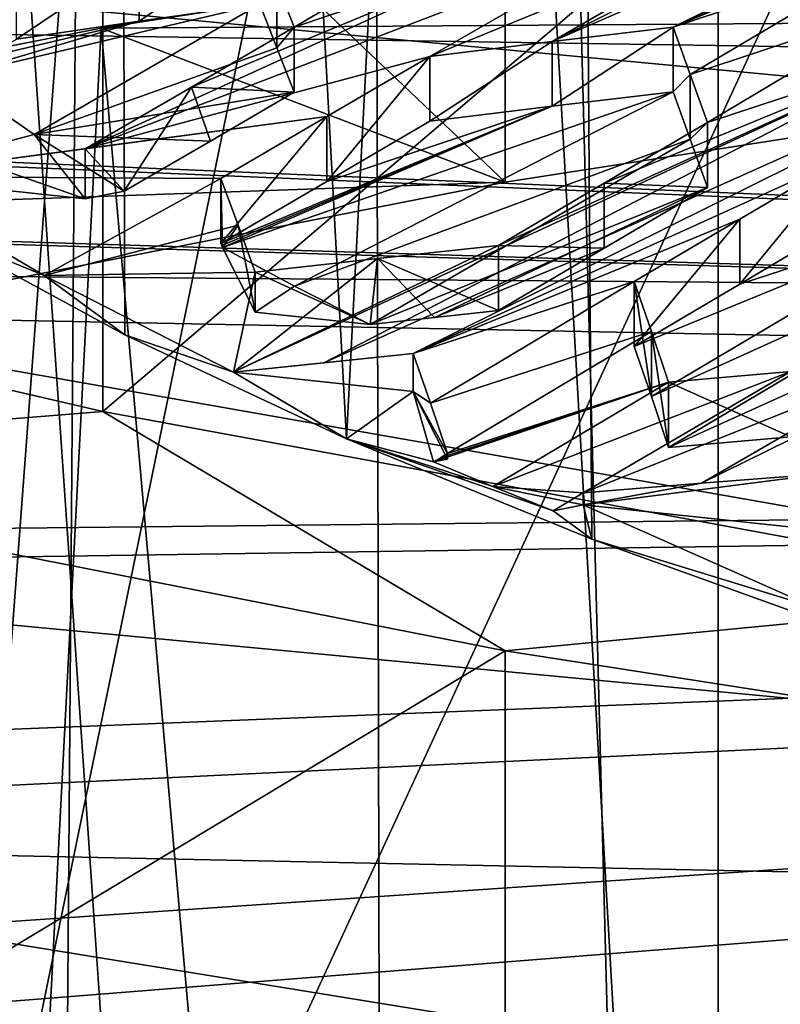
# Model space of a CAD drawing. Header units: metres. Extents: x -24 to 24, y -69 to 184.
# Tile 384 of 656: x -6.778 to -6.028, y 126.33 to 127.302. Entities that reach past the tile are written whole.
import ezdxf

# ---------------------------------------------------------------- set-up
doc = ezdxf.new("R2010")
doc.units = ezdxf.units.M
for name, color, linetype in [('1052', 7, 'CONTINUOUS'), ('1075', 7, 'CONTINUOUS'), ('1380', 7, 'CONTINUOUS'), ('1620', 7, 'CONTINUOUS'), ('1695', 7, 'CONTINUOUS'), ('1905', 7, 'CONTINUOUS'), ('1933', 7, 'CONTINUOUS'), ('2178', 7, 'CONTINUOUS'), ('2191', 7, 'CONTINUOUS'), ('2199', 7, 'CONTINUOUS'), ('2445', 7, 'CONTINUOUS'), ('2574', 7, 'CONTINUOUS'), ('2609', 7, 'CONTINUOUS'), ('2624', 7, 'CONTINUOUS'), ('2699', 7, 'CONTINUOUS'), ('2747', 7, 'CONTINUOUS'), ('2821', 7, 'CONTINUOUS'), ('2880', 7, 'CONTINUOUS'), ('2933', 7, 'CONTINUOUS'), ('3159', 7, 'CONTINUOUS'), ('3236', 7, 'CONTINUOUS'), ('3267', 7, 'CONTINUOUS'), ('3484', 7, 'CONTINUOUS'), ('3485', 7, 'CONTINUOUS'), ('3601', 7, 'CONTINUOUS'), ('367', 7, 'CONTINUOUS'), ('369', 7, 'CONTINUOUS'), ('373', 7, 'CONTINUOUS'), ('3745', 7, 'CONTINUOUS'), ('383', 7, 'CONTINUOUS'), ('3890', 7, 'CONTINUOUS'), ('3964', 2, 'CONTINUOUS'), ('417', 2, 'CONTINUOUS'), ('424', 3, 'CONTINUOUS'), ('434', 7, 'CONTINUOUS'), ('472', 7, 'CONTINUOUS'), ('475', 7, 'CONTINUOUS'), ('554', 2, 'CONTINUOUS'), ('563', 2, 'CONTINUOUS'), ('856', 7, 'CONTINUOUS'), ('889', 7, 'CONTINUOUS'), ('956', 7, 'CONTINUOUS')]:
    doc.layers.add(name, color=color, linetype=linetype)

msp = doc.modelspace()

# ---------------------------------------------------------------- linework, layer by layer
at = {"layer": '1052'}
for points in [[(-7.266926, 126.869292, 213.231558), (-6.299234, 126.678901, 212.52101), (-7.26694, 126.096554, 213.438626)], [(-7.26694, 126.096554, 213.438626), (-6.299234, 126.678901, 212.52101), (-6.299234, 125.90616, 212.728066)], [(-6.299234, 126.678901, 212.52101), (-5.257817, 126.516728, 211.915774), (-6.299234, 125.90616, 212.728066)], [(-6.299234, 125.90616, 212.728066), (-5.257817, 126.516728, 211.915774), (-5.25783, 125.743989, 212.122836)]]:
    msp.add_3dface(points, dxfattribs=at)
at = {"layer": '1075'}
for points in [[(-6.696265, 126.915251, 213.403079), (-7.266926, 126.869292, 213.231558), (-7.592079, 127.12291, 214.178076)], [(-6.299234, 126.678901, 212.52101), (-7.266926, 126.869292, 213.231558), (-6.696265, 126.915251, 213.403079)], [(-5.71624, 126.734849, 212.729813), (-6.299234, 126.678901, 212.52101), (-6.696265, 126.915251, 213.403079)], [(-5.257817, 126.516728, 211.915774), (-6.299234, 126.678901, 212.52101), (-5.71624, 126.734849, 212.729813)]]:
    msp.add_3dface(points, dxfattribs=at)
at = {"layer": '1380'}
for points in [[(-7.59215, 128.137151, 213.906385), (-6.696259, 127.929471, 213.131314), (-7.592079, 127.12291, 214.178076)], [(-6.696259, 127.929471, 213.131314), (-6.696265, 126.915251, 213.403079), (-7.592079, 127.12291, 214.178076)], [(-6.696259, 127.929471, 213.131314), (-5.716141, 127.749056, 212.457993), (-6.696265, 126.915251, 213.403079)], [(-5.716141, 127.749056, 212.457993), (-5.71624, 126.734849, 212.729813), (-6.696265, 126.915251, 213.403079)]]:
    msp.add_3dface(points, dxfattribs=at)
at = {"layer": '1620'}
for points in [[(-6.541487, 127.31734, 219.394956), (-6.524526, 127.338317, 219.255961), (-6.524526, 127.274229, 219.273134)], [(-6.524526, 127.338317, 219.255961), (-6.507575, 127.294547, 219.134391), (-6.524526, 127.274229, 219.273134)], [(-6.524526, 127.274229, 219.273134), (-6.507575, 127.294547, 219.134391), (-6.507575, 127.230433, 219.15157)]]:
    msp.add_3dface(points, dxfattribs=at)
at = {"layer": '1695'}
for points in [[(-6.370043, 126.865528, 218.04714), (-6.356103, 126.868296, 218.057472), (-6.363084, 126.869648, 218.051564)], [(-6.356103, 126.868296, 218.057472), (-6.356103, 126.873781, 218.056002), (-6.363084, 126.869648, 218.051564)]]:
    msp.add_3dface(points, dxfattribs=at)
at = {"layer": '1905'}
for points in [[(-6.697825, 127.293615, 232.201819), (-5.59041, 127.466069, 232.845426), (-5.257817, 127.303716, 232.239518)], [(-6.299234, 127.141544, 231.634281), (-6.697825, 127.293615, 232.201819), (-5.257817, 127.303716, 232.239518)], [(-7.726608, 127.0912, 231.446397), (-6.697825, 127.293615, 232.201819), (-6.299234, 127.141544, 231.634281)], [(-7.266926, 126.951153, 230.923733), (-7.726608, 127.0912, 231.446397), (-6.299234, 127.141544, 231.634281)]]:
    msp.add_3dface(points, dxfattribs=at)
at = {"layer": '1933'}
for points in [[(-6.507575, 127.230433, 219.15157), (-6.507575, 127.294547, 219.134391), (-6.608927, 127.235603, 219.069672)], [(-6.608927, 127.235603, 219.069672), (-6.713695, 127.174627, 219.002784), (-6.675147, 127.1328, 219.044613)], [(-6.590217, 127.182298, 219.098818), (-6.608927, 127.235603, 219.069672), (-6.675147, 127.1328, 219.044613)], [(-6.507575, 127.230433, 219.15157), (-6.608927, 127.235603, 219.069672), (-6.590217, 127.182298, 219.098818)], [(-6.675147, 127.1328, 219.044613), (-6.713695, 127.174627, 219.002784), (-6.713695, 127.125144, 219.016042)]]:
    msp.add_3dface(points, dxfattribs=at)
at = {"layer": '2178'}
for points in [[(-5.965778, 127.165448, 218.437991), (-5.965778, 127.101463, 218.455136), (-6.067756, 127.041107, 218.390297)], [(-6.067746, 127.105194, 218.373133), (-5.965778, 127.165448, 218.437991), (-6.067756, 127.041107, 218.390297)], [(-6.171897, 126.979459, 218.324086), (-6.067746, 127.105194, 218.373133), (-6.067756, 127.041107, 218.390297)], [(-6.171897, 127.043638, 218.30689), (-6.067746, 127.105194, 218.373133), (-6.171897, 126.979459, 218.324086)]]:
    msp.add_3dface(points, dxfattribs=at)
at = {"layer": '2191'}
for points in [[(-6.222175, 126.834821, 217.885747), (-6.222175, 126.823122, 217.888881), (-6.236982, 126.82604, 217.876337)], [(-6.251832, 126.817233, 217.8669), (-6.236982, 126.82604, 217.876337), (-6.222175, 126.823122, 217.888881)]]:
    msp.add_3dface(points, dxfattribs=at)
at = {"layer": '2199'}
for points in [[(-6.171897, 127.043638, 218.30689), (-6.171897, 126.979459, 218.324086), (-6.154957, 126.930016, 218.204123)], [(-6.154957, 126.994233, 218.186915), (-6.171897, 127.043638, 218.30689), (-6.154957, 126.930016, 218.204123)], [(-6.137985, 126.879862, 218.084102), (-6.154957, 126.994233, 218.186915), (-6.154957, 126.930016, 218.204123)], [(-6.137985, 126.94412, 218.066884), (-6.154957, 126.994233, 218.186915), (-6.137985, 126.879862, 218.084102)]]:
    msp.add_3dface(points, dxfattribs=at)
at = {"layer": '2445'}
for points in [[(-6.507042, 127.038885, 218.694117), (-6.545855, 127.013303, 218.598644), (-6.578278, 127.077044, 218.836529)], [(-6.432501, 127.00115, 218.553291), (-6.545855, 127.013303, 218.598644), (-6.507042, 127.038885, 218.694117)]]:
    msp.add_3dface(points, dxfattribs=at)
at = {"layer": '2574'}
for points in [[(-6.713695, 127.125144, 219.016042), (-6.713695, 127.174627, 219.002784), (-6.816491, 127.161199, 219.050463)], [(-6.920612, 127.147327, 219.09883), (-6.713695, 127.125144, 219.016042), (-6.816491, 127.161199, 219.050463)]]:
    msp.add_3dface(points, dxfattribs=at)
at = {"layer": '2609'}
for points in [[(-6.920612, 127.147327, 219.09883), (-6.846274, 127.24562, 219.465662), (-6.764223, 127.188853, 219.253806)], [(-6.713695, 127.125144, 219.016042), (-6.920612, 127.147327, 219.09883), (-6.764223, 127.188853, 219.253806)], [(-6.675147, 127.1328, 219.044613), (-6.713695, 127.125144, 219.016042), (-6.764223, 127.188853, 219.253806)], [(-6.868886, 127.096746, 218.910058), (-6.920612, 127.147327, 219.09883), (-6.754286, 127.049383, 218.733296)], [(-6.674607, 126.990865, 218.514906), (-6.868886, 127.096746, 218.910058), (-6.754286, 127.049383, 218.733296)], [(-6.567288, 126.953969, 218.377207), (-6.674607, 126.990865, 218.514906), (-6.754286, 127.049383, 218.733296)], [(-6.455808, 126.888133, 218.131503), (-6.674607, 126.990865, 218.514906), (-6.567288, 126.953969, 218.377207)], [(-6.390015, 126.934964, 218.30628), (-6.455808, 126.888133, 218.131503), (-6.567288, 126.953969, 218.377207)], [(-6.455808, 126.888133, 218.131503), (-6.390015, 126.934964, 218.30628), (-6.370043, 126.865528, 218.04714)], [(-6.390015, 126.934964, 218.30628), (-6.356103, 126.868296, 218.057472), (-6.370043, 126.865528, 218.04714)], [(-6.251832, 126.817233, 217.8669), (-6.455808, 126.888133, 218.131503), (-6.31155, 126.841236, 217.956482)], [(-6.455808, 126.888133, 218.131503), (-6.370043, 126.865528, 218.04714), (-6.31155, 126.841236, 217.956482)], [(-6.213622, 126.78908, 217.761833), (-6.455808, 126.888133, 218.131503), (-6.251832, 126.817233, 217.8669)], [(-6.213622, 126.78908, 217.761833), (-6.251832, 126.817233, 217.8669), (-6.222175, 126.823122, 217.888881)], [(-6.222175, 126.823122, 217.888881), (-5.982145, 126.79739, 217.792845), (-5.99392, 126.721648, 217.510175)], [(-6.213622, 126.78908, 217.761833), (-6.222175, 126.823122, 217.888881), (-5.99392, 126.721648, 217.510175)], [(-5.948682, 126.69396, 217.406842), (-6.213622, 126.78908, 217.761833), (-5.99392, 126.721648, 217.510175)]]:
    msp.add_3dface(points, dxfattribs=at)
at = {"layer": '2624'}
for points in [[(-6.099705, 127.200575, 218.609273), (-6.201505, 127.140602, 218.544474), (-6.099705, 127.136566, 218.626424)], [(-6.201505, 127.140602, 218.544474), (-6.305824, 127.079126, 218.478075), (-6.201494, 127.076504, 218.561657)], [(-6.099705, 127.136566, 218.626424), (-6.201505, 127.140602, 218.544474), (-6.201494, 127.076504, 218.561657)], [(-6.201494, 127.076504, 218.561657), (-6.305824, 127.079126, 218.478075), (-6.305824, 127.014924, 218.495278)]]:
    msp.add_3dface(points, dxfattribs=at)
at = {"layer": '2699'}
for points in [[(-6.579767, 127.145321, 218.829941), (-6.579767, 127.081056, 218.847161), (-6.579023, 127.07905, 218.841845)], [(-6.579767, 127.145321, 218.829941), (-6.578278, 127.077044, 218.836529), (-6.562813, 127.099363, 218.708934)], [(-6.578278, 127.077044, 218.836529), (-6.579767, 127.145321, 218.829941), (-6.579023, 127.07905, 218.841845)], [(-6.578278, 127.077044, 218.836529), (-6.545855, 127.013303, 218.598644), (-6.562813, 127.099363, 218.708934)], [(-6.562813, 127.099363, 218.708934), (-6.545855, 127.013303, 218.598644), (-6.545855, 127.052744, 218.588076)]]:
    msp.add_3dface(points, dxfattribs=at)
at = {"layer": '2747'}
for points in [[(-5.982145, 126.854071, 217.777658), (-5.982145, 126.79739, 217.792845), (-6.222175, 126.823122, 217.888881)], [(-5.982145, 126.854071, 217.777658), (-6.222175, 126.823122, 217.888881), (-6.105676, 126.844414, 217.833219)], [(-6.222175, 126.823122, 217.888881), (-6.222175, 126.834821, 217.885747), (-6.105676, 126.844414, 217.833219)]]:
    msp.add_3dface(points, dxfattribs=at)
at = {"layer": '2821'}
for points in [[(-6.133617, 127.23081, 218.867844), (-6.507042, 127.038885, 218.694117), (-6.578278, 127.077044, 218.836529)], [(-6.2528, 127.216585, 218.922764), (-6.133617, 127.23081, 218.867844), (-6.578278, 127.077044, 218.836529)], [(-6.507042, 127.038885, 218.694117), (-6.133617, 127.23081, 218.867844), (-6.116665, 127.184041, 218.747071)], [(-6.579767, 127.081056, 218.847161), (-6.2528, 127.216585, 218.922764), (-6.579023, 127.07905, 218.841845)], [(-6.2528, 127.216585, 218.922764), (-6.579767, 127.081056, 218.847161), (-6.475133, 127.142336, 218.913862)], [(-6.2528, 127.216585, 218.922764), (-6.578278, 127.077044, 218.836529), (-6.579023, 127.07905, 218.841845)], [(-6.373648, 127.201736, 218.978565), (-6.2528, 127.216585, 218.922764), (-6.475133, 127.142336, 218.913862)], [(-6.432501, 127.00115, 218.553291), (-6.507042, 127.038885, 218.694117), (-6.116665, 127.184041, 218.747071)], [(-6.099705, 127.136566, 218.626424), (-6.432501, 127.00115, 218.553291), (-6.116665, 127.184041, 218.747071)], [(-6.432501, 127.00115, 218.553291), (-6.099705, 127.136566, 218.626424), (-6.368979, 127.008118, 218.524184)], [(-6.099705, 127.136566, 218.626424), (-6.201494, 127.076504, 218.561657), (-6.368979, 127.008118, 218.524184)], [(-6.201494, 127.076504, 218.561657), (-6.305824, 127.014924, 218.495278), (-6.368979, 127.008118, 218.524184)]]:
    msp.add_3dface(points, dxfattribs=at)
at = {"layer": '2880'}
for points in [[(-6.390015, 126.972403, 218.296248), (-6.390015, 126.934964, 218.30628), (-6.567288, 126.953969, 218.377207)], [(-6.390015, 126.972403, 218.296248), (-6.567288, 126.953969, 218.377207), (-6.478318, 126.96334, 218.336543)]]:
    msp.add_3dface(points, dxfattribs=at)
at = {"layer": '2933'}
for points in [[(-5.725747, 127.124452, 218.346044), (-6.137985, 126.879862, 218.084102), (-6.154957, 126.930016, 218.204123)], [(-5.845182, 127.113264, 218.400259), (-5.725747, 127.124452, 218.346044), (-6.154957, 126.930016, 218.204123)], [(-6.137985, 126.879862, 218.084102), (-5.725747, 127.124452, 218.346044), (-5.708812, 127.074045, 218.226384)], [(-6.171897, 126.979459, 218.324086), (-5.845182, 127.113264, 218.400259), (-6.154957, 126.930016, 218.204123)], [(-5.845182, 127.113264, 218.400259), (-6.171897, 126.979459, 218.324086), (-6.067756, 127.041107, 218.390297)], [(-5.965778, 127.101463, 218.455136), (-5.845182, 127.113264, 218.400259), (-6.067756, 127.041107, 218.390297)], [(-6.017519, 126.890404, 218.029618), (-6.137985, 126.879862, 218.084102), (-5.708812, 127.074045, 218.226384)]]:
    msp.add_3dface(points, dxfattribs=at)
at = {"layer": '3159'}
for points in [[(-5.504279, 127.607086, 219.119064), (-6.133617, 127.294752, 218.85071), (-6.252801, 127.280592, 218.905613)], [(-5.625189, 127.592557, 219.174806), (-5.504279, 127.607086, 219.119064), (-6.252801, 127.280592, 218.905613)], [(-6.133617, 127.294752, 218.85071), (-5.504279, 127.607086, 219.119064), (-5.70938, 127.488472, 218.992272)], [(-5.625189, 127.592557, 219.174806), (-6.252801, 127.280592, 218.905613), (-6.049426, 127.398731, 219.033273)], [(-6.133617, 127.294752, 218.85071), (-5.70938, 127.488472, 218.992272), (-5.810904, 127.428887, 218.927588)], [(-6.697328, 127.445218, 219.674046), (-6.57616, 127.463337, 219.617231), (-7.092988, 127.268394, 219.550658)], [(-6.57616, 127.463337, 219.617231), (-6.781518, 127.347109, 219.48991), (-7.092988, 127.268394, 219.550658)], [(-6.697328, 127.445218, 219.674046), (-7.092988, 127.268394, 219.550658), (-7.002913, 127.319908, 219.60841)], [(-5.915499, 127.36747, 218.860954), (-6.133617, 127.294752, 218.85071), (-5.810904, 127.428887, 218.927588)], [(-6.507575, 127.294547, 219.134391), (-6.524526, 127.338317, 219.255961), (-6.306409, 127.412579, 219.265797)], [(-6.289457, 127.368482, 219.144309), (-6.507575, 127.294547, 219.134391), (-6.306409, 127.412579, 219.265797)], [(-6.373648, 127.26581, 218.961397), (-6.16854, 127.383927, 219.088318), (-6.049426, 127.398731, 219.033273)], [(-6.252801, 127.280592, 218.905613), (-6.373648, 127.26581, 218.961397), (-6.049426, 127.398731, 219.033273)], [(-6.289457, 127.368482, 219.144309), (-6.16854, 127.383927, 219.088318), (-6.713695, 127.174627, 219.002784)], [(-6.16854, 127.383927, 219.088318), (-6.373648, 127.26581, 218.961397), (-6.713695, 127.174627, 219.002784)], [(-6.289457, 127.368482, 219.144309), (-6.713695, 127.174627, 219.002784), (-6.608927, 127.235603, 219.069672)], [(-6.507575, 127.294547, 219.134391), (-6.289457, 127.368482, 219.144309), (-6.608927, 127.235603, 219.069672)], [(-6.133617, 127.294752, 218.85071), (-5.915499, 127.36747, 218.860954), (-6.116665, 127.248016, 218.729928)], [(-5.915499, 127.36747, 218.860954), (-5.898549, 127.320322, 218.740301), (-6.116665, 127.248016, 218.729928)], [(-5.898549, 127.320322, 218.740301), (-6.099705, 127.200575, 218.609273), (-6.116665, 127.248016, 218.729928)], [(-5.898549, 127.320322, 218.740301), (-5.881587, 127.272441, 218.619746), (-6.099705, 127.200575, 218.609273)], [(-5.881587, 127.272441, 218.619746), (-5.760936, 127.284833, 218.564687), (-6.478318, 126.96334, 218.336543)], [(-5.760936, 127.284833, 218.564687), (-6.390015, 126.972403, 218.296248), (-6.478318, 126.96334, 218.336543)], [(-5.965778, 127.165448, 218.437991), (-6.390015, 126.972403, 218.296248), (-5.760936, 127.284833, 218.564687)], [(-6.567288, 126.953969, 218.377207), (-5.881587, 127.272441, 218.619746), (-6.478318, 126.96334, 218.336543)], [(-5.881587, 127.272441, 218.619746), (-6.567288, 126.953969, 218.377207), (-6.305824, 127.079126, 218.478075)], [(-5.881587, 127.272441, 218.619746), (-6.305824, 127.079126, 218.478075), (-6.201505, 127.140602, 218.544474)], [(-5.881587, 127.272441, 218.619746), (-6.201505, 127.140602, 218.544474), (-6.099705, 127.200575, 218.609273)], [(-6.373648, 127.26581, 218.961397), (-6.47512, 127.206512, 218.896677), (-6.713695, 127.174627, 219.002784)], [(-6.713695, 127.174627, 219.002784), (-6.47512, 127.206512, 218.896677), (-6.920612, 127.147327, 219.09883)], [(-6.47512, 127.206512, 218.896677), (-6.579767, 127.145321, 218.829941), (-6.920612, 127.147327, 219.09883)], [(-6.713695, 127.174627, 219.002784), (-6.920612, 127.147327, 219.09883), (-6.816491, 127.161199, 219.050463)], [(-6.390015, 126.972403, 218.296248), (-5.965778, 127.165448, 218.437991), (-6.067746, 127.105194, 218.373133)], [(-5.897954, 126.964513, 217.958488), (-5.473717, 127.155944, 218.100663), (-6.105676, 126.844414, 217.833219)], [(-5.473717, 127.155944, 218.100663), (-5.982145, 126.854071, 217.777658), (-6.105676, 126.844414, 217.833219)], [(-6.920612, 127.147327, 219.09883), (-6.579767, 127.145321, 218.829941), (-6.754286, 127.049383, 218.733296)], [(-6.754286, 127.049383, 218.733296), (-6.579767, 127.145321, 218.829941), (-6.562813, 127.099363, 218.708934)], [(-6.390015, 126.972403, 218.296248), (-6.067746, 127.105194, 218.373133), (-6.171897, 127.043638, 218.30689)], [(-6.754286, 127.049383, 218.733296), (-6.562813, 127.099363, 218.708934), (-6.545855, 127.052744, 218.588076)], [(-6.305824, 127.079126, 218.478075), (-6.567288, 126.953969, 218.377207), (-6.425169, 127.066225, 218.53271)], [(-6.567288, 126.953969, 218.377207), (-6.545855, 127.052744, 218.588076), (-6.425169, 127.066225, 218.53271)], [(-6.567288, 126.953969, 218.377207), (-6.754286, 127.049383, 218.733296), (-6.545855, 127.052744, 218.588076)], [(-6.373127, 126.923592, 218.176525), (-6.390015, 126.972403, 218.296248), (-6.171897, 127.043638, 218.30689)], [(-6.373127, 126.923592, 218.176525), (-6.171897, 127.043638, 218.30689), (-6.154957, 126.994233, 218.186915)], [(-6.356103, 126.873781, 218.056002), (-6.373127, 126.923592, 218.176525), (-6.154957, 126.994233, 218.186915)], [(-6.356103, 126.873781, 218.056002), (-6.154957, 126.994233, 218.186915), (-6.137985, 126.94412, 218.066884)], [(-5.897954, 126.964513, 217.958488), (-6.222175, 126.834821, 217.885747), (-6.017519, 126.954606, 218.012415)], [(-6.222175, 126.834821, 217.885747), (-5.897954, 126.964513, 217.958488), (-6.105676, 126.844414, 217.833219)], [(-6.31155, 126.841236, 217.956482), (-6.137985, 126.94412, 218.066884), (-6.017519, 126.954606, 218.012415)], [(-6.222175, 126.834821, 217.885747), (-6.31155, 126.841236, 217.956482), (-6.017519, 126.954606, 218.012415)], [(-6.370043, 126.865528, 218.04714), (-6.137985, 126.94412, 218.066884), (-6.31155, 126.841236, 217.956482)], [(-6.370043, 126.865528, 218.04714), (-6.363084, 126.869648, 218.051564), (-6.137985, 126.94412, 218.066884)], [(-6.363084, 126.869648, 218.051564), (-6.356103, 126.873781, 218.056002), (-6.137985, 126.94412, 218.066884)], [(-6.236982, 126.82604, 217.876337), (-6.251832, 126.817233, 217.8669), (-6.31155, 126.841236, 217.956482)], [(-6.222175, 126.834821, 217.885747), (-6.236982, 126.82604, 217.876337), (-6.31155, 126.841236, 217.956482)]]:
    msp.add_3dface(points, dxfattribs=at)
at = {"layer": '3236'}
for points in [[(-6.137985, 126.94412, 218.066884), (-6.017519, 126.890404, 218.029618), (-6.017519, 126.954606, 218.012415)], [(-6.137985, 126.94412, 218.066884), (-6.137985, 126.879862, 218.084102), (-6.017519, 126.890404, 218.029618)]]:
    msp.add_3dface(points, dxfattribs=at)
at = {"layer": '3267'}
for points in [[(-6.305824, 127.014924, 218.495278), (-6.305824, 127.079126, 218.478075), (-6.425169, 127.066225, 218.53271)], [(-6.545855, 127.052744, 218.588076), (-6.432501, 127.00115, 218.553291), (-6.425169, 127.066225, 218.53271)], [(-6.432501, 127.00115, 218.553291), (-6.368979, 127.008118, 218.524184), (-6.425169, 127.066225, 218.53271)], [(-6.368979, 127.008118, 218.524184), (-6.305824, 127.014924, 218.495278), (-6.425169, 127.066225, 218.53271)], [(-6.545855, 127.013303, 218.598644), (-6.432501, 127.00115, 218.553291), (-6.545855, 127.052744, 218.588076)]]:
    msp.add_3dface(points, dxfattribs=at)
at = {"layer": '3484'}
for points in [[(-6.133617, 127.23081, 218.867844), (-6.133617, 127.294752, 218.85071), (-6.116665, 127.248016, 218.729928)], [(-6.116665, 127.184041, 218.747071), (-6.133617, 127.23081, 218.867844), (-6.116665, 127.248016, 218.729928)], [(-6.099705, 127.200575, 218.609273), (-6.116665, 127.184041, 218.747071), (-6.116665, 127.248016, 218.729928)], [(-6.099705, 127.200575, 218.609273), (-6.099705, 127.136566, 218.626424), (-6.116665, 127.184041, 218.747071)]]:
    msp.add_3dface(points, dxfattribs=at)
at = {"layer": '3485'}
for points in [[(-5.59041, 127.466069, 232.845426), (-6.697825, 127.293615, 232.201819), (-6.038016, 119.851904, 234.627063)], [(-5.59041, 127.466069, 232.845426), (-6.038016, 119.851904, 234.627063), (-4.914055, 120.002389, 235.188682)], [(-6.697825, 127.293615, 232.201819), (-7.726608, 127.0912, 231.446397), (-7.094201, 119.671444, 233.953578)], [(-6.697825, 127.293615, 232.201819), (-7.094201, 119.671444, 233.953578), (-6.038016, 119.851904, 234.627063)]]:
    msp.add_3dface(points, dxfattribs=at)
at = {"layer": '3601'}
for points in [[(-6.541487, 127.381405, 219.377789), (-6.541487, 127.31734, 219.394956), (-6.660428, 127.300446, 219.450487)], [(-6.660428, 127.364582, 219.433302), (-6.541487, 127.381405, 219.377789), (-6.660428, 127.300446, 219.450487)], [(-6.781518, 127.2829, 219.507115), (-6.660428, 127.364582, 219.433302), (-6.660428, 127.300446, 219.450487)], [(-6.781518, 127.2829, 219.507115), (-6.781518, 127.347109, 219.48991), (-6.660428, 127.364582, 219.433302)]]:
    msp.add_3dface(points, dxfattribs=at)
at = {"layer": '367'}
for points in [[(-5.396133, 145.2, -23.642002), (-7.493662, -68.3, -23.063121), (-7.493662, 145.2, -23.063121)], [(-5.396133, -68.3, -23.642002), (-7.493662, -68.3, -23.063121), (-5.396133, 145.2, -23.642002)]]:
    msp.add_3dface(points, dxfattribs=at)
at = {"layer": '369'}
for points in [[(-5.396133, 145.2, 23.642002), (-7.493662, 145.2, 23.063121), (-6.892024, 125.285104, 23.25)], [(-4.96888, 125.287837, 23.735474), (-5.396133, 145.2, 23.642002), (-6.892024, 125.285104, 23.25)]]:
    msp.add_3dface(points, dxfattribs=at)
at = {"layer": '373'}
for points in [[(0, 146.423799, 240.142002), (-6.403596, 117.199254, 32.493216), (-6.468189, 146.382367, 240.147825)], [(-5.725305, 117.232454, 32.670329), (-6.403596, 117.199254, 32.493216), (0, 146.423799, 240.142002)], [(-6.468189, 146.382367, 240.147825), (-7.076779, 117.162421, 32.296347), (-6.972144, 146.373688, 240.134742)], [(-6.403596, 117.199254, 32.493216), (-7.076779, 117.162421, 32.296347), (-6.468189, 146.382367, 240.147825)]]:
    msp.add_3dface(points, dxfattribs=at)
at = {"layer": '3745'}
for points in [[(-6.299234, 127.141544, 231.634281), (-6.299234, 128.252358, 231.336639), (-7.26694, 128.061964, 230.626079)], [(-6.299234, 127.141544, 231.634281), (-5.257817, 127.303716, 232.239518), (-6.299234, 128.252358, 231.336639)], [(-7.266926, 126.951153, 230.923733), (-6.299234, 127.141544, 231.634281), (-7.26694, 128.061964, 230.626079)]]:
    msp.add_3dface(points, dxfattribs=at)
at = {"layer": '383'}
for points in [[(-3.619219, 127.716433, 241.135826), (-7.265873, 127.702389, 240.75718), (-3.658542, 127.023411, 240.484935)], [(-7.265873, 127.702389, 240.75718), (-7.303696, 127.367279, 240.419319), (-3.658542, 127.023411, 240.484935)], [(-7.303696, 127.367279, 240.419319), (-7.338459, 127.052701, 240.061953), (-3.658542, 127.023411, 240.484935)], [(-7.338459, 127.052701, 240.061953), (-7.370038, 126.759774, 239.686352), (-3.69179, 126.412365, 239.756236)], [(-3.658542, 127.023411, 240.484935), (-7.338459, 127.052701, 240.061953), (-3.69179, 126.412365, 239.756236)], [(-7.370038, 126.759774, 239.686352), (-7.39832, 126.489541, 239.293856), (-3.69179, 126.412365, 239.756236)], [(-7.39832, 126.489541, 239.293856), (-7.423205, 126.242965, 238.885861), (-3.718495, 125.89194, 238.960039)], [(-3.69179, 126.412365, 239.756236), (-7.39832, 126.489541, 239.293856), (-3.718495, 125.89194, 238.960039)]]:
    msp.add_3dface(points, dxfattribs=at)
at = {"layer": '3890'}
for points in [[(-6.541487, 127.31734, 219.394956), (-6.846274, 127.24562, 219.465662), (-6.660428, 127.300446, 219.450487)], [(-6.846274, 127.24562, 219.465662), (-6.541487, 127.31734, 219.394956), (-6.764223, 127.188853, 219.253806)], [(-6.541487, 127.31734, 219.394956), (-6.524526, 127.274229, 219.273134), (-6.764223, 127.188853, 219.253806)], [(-6.846274, 127.24562, 219.465662), (-6.813715, 127.264367, 219.486503), (-6.660428, 127.300446, 219.450487)], [(-6.813715, 127.264367, 219.486503), (-6.781518, 127.2829, 219.507115), (-6.660428, 127.300446, 219.450487)], [(-6.524526, 127.274229, 219.273134), (-6.507575, 127.230433, 219.15157), (-6.764223, 127.188853, 219.253806)], [(-6.507575, 127.230433, 219.15157), (-6.590217, 127.182298, 219.098818), (-6.764223, 127.188853, 219.253806)], [(-6.590217, 127.182298, 219.098818), (-6.675147, 127.1328, 219.044613), (-6.764223, 127.188853, 219.253806)]]:
    msp.add_3dface(points, dxfattribs=at)
at = {"layer": '3964'}
for points in [[(-6.959525, 127.728275, 212.38044), (-7.695002, 125.945543, 213.488489), (-6.75953, 125.74948, 212.756771)], [(-5.928802, 127.547401, 211.705409), (-6.959525, 127.728275, 212.38044), (-6.75953, 125.74948, 212.756771)], [(-5.928802, 127.547401, 211.705409), (-6.75953, 125.74948, 212.756771), (-5.75, 125.579799, 212.123514)]]:
    msp.add_3dface(points, dxfattribs=at)
at = {"layer": '417'}
for points in [[(-5.143582, 128.628616, 233.127224), (-6.082739, 124.403723, 233.757454), (-6.315484, 128.467813, 232.527099)], [(-6.012381, 124.406604, 233.798032), (-6.082739, 124.403723, 233.757454), (-5.143582, 128.628616, 233.127224)], [(-6.315484, 128.467813, 232.527099), (-7.162596, 124.351367, 233.051649), (-7.413416, 128.275145, 231.80805)], [(-6.082739, 124.403723, 233.757454), (-7.162596, 124.351367, 233.051649), (-6.315484, 128.467813, 232.527099)]]:
    msp.add_3dface(points, dxfattribs=at)
at = {"layer": '424'}
for points in [[(-6.687683, 131.150982, 217.426747), (-7.039357, 131.35982, 218.206142), (-6.868886, 127.096746, 218.910058)], [(-6.674607, 126.990865, 218.514906), (-6.687683, 131.150982, 217.426747), (-6.868886, 127.096746, 218.910058)], [(-6.455808, 126.888133, 218.131503), (-6.687683, 131.150982, 217.426747), (-6.674607, 126.990865, 218.514906)], [(-6.243922, 130.954254, 216.692551), (-6.687683, 131.150982, 217.426747), (-6.455808, 126.888133, 218.131503)], [(-6.213622, 126.78908, 217.761833), (-6.243922, 130.954254, 216.692551), (-6.455808, 126.888133, 218.131503)], [(-5.948682, 126.69396, 217.406842), (-6.243922, 130.954254, 216.692551), (-6.213622, 126.78908, 217.761833)], [(-5.71407, 130.772306, 216.013513), (-6.243922, 130.954254, 216.692551), (-5.948682, 126.69396, 217.406842)]]:
    msp.add_3dface(points, dxfattribs=at)
at = {"layer": '434'}
for points in [[(-6.610481, 142.024182, 235.649947), (-3.901686, 113.657335, 33.551181), (-3.305357, 142.081073, 235.75762)], [(-6.840239, 142.018107, 235.634743), (-6.829221, 113.52059, 32.863011), (-6.610481, 142.024182, 235.649947)], [(-6.829221, 113.52059, 32.863011), (-5.864472, 113.57422, 33.13357), (-6.610481, 142.024182, 235.649947)], [(-5.864472, 113.57422, 33.13357), (-4.886055, 113.619935, 33.363486), (-6.610481, 142.024182, 235.649947)], [(-4.886055, 113.619935, 33.363486), (-3.901686, 113.657335, 33.551181), (-6.610481, 142.024182, 235.649947)]]:
    msp.add_3dface(points, dxfattribs=at)
at = {"layer": '472'}
for points in [[(-11.180242, 126.753421, 207.526519), (-11.322727, 127.094211, 207.492959), (0, 126.872209, 207.81001)], [(-11.156494, 126.706874, 207.531216), (-11.180242, 126.753421, 207.526519), (0, 126.872209, 207.81001)], [(-10.993399, 126.433918, 207.559384), (-11.156494, 126.706874, 207.531216), (0, 126.872209, 207.81001)], [(-10.93214, 126.347193, 207.568581), (-10.993399, 126.433918, 207.559384), (0, 126.872209, 207.81001)], [(-10.76569, 126.142064, 207.590903), (-10.93214, 126.347193, 207.568581), (0, 126.872209, 207.81001)], [(-10.655524, 126.025701, 207.603979), (-10.76569, 126.142064, 207.590903), (0, 126.872209, 207.81001)], [(-10.501233, 125.88308, 207.620513), (-10.655524, 126.025701, 207.603979), (0, 126.872209, 207.81001)], [(-10.333244, 125.750058, 207.636566), (-10.501233, 125.88308, 207.620513), (0, 126.872209, 207.81001)], [(-10.204468, 125.661344, 207.647713), (-10.333244, 125.750058, 207.636566), (0, 126.872209, 207.81001)], [(-9.972911, 125.52658, 207.66559), (-10.204468, 125.661344, 207.647713), (0, 126.872209, 207.81001)], [(-9.880632, 125.480803, 207.672021), (-9.972911, 125.52658, 207.66559), (0, 126.872209, 207.81001)], [(-9.584043, 125.360832, 207.690313), (-9.880632, 125.480803, 207.672021), (0, 126.872209, 207.81001)], [(-9.535463, 125.344865, 207.692987), (-9.584043, 125.360832, 207.690313), (0, 126.872209, 207.81001)], [(-9.178046, 125.256328, 207.710128), (-9.535463, 125.344865, 207.692987), (0, 126.872209, 207.81001)], [(-6.137258, 124.806722, 207.829393), (-9.178046, 125.256328, 207.710128), (0, 126.872209, 207.81001)], [(-3.070976, 124.541771, 207.933173), (-6.137258, 124.806722, 207.829393), (0, 126.872209, 207.81001)]]:
    msp.add_3dface(points, dxfattribs=at)
at = {"layer": '475'}
for points in [[(-11.47871, 127.619297, 207.511439), (0, 127.18221, 207.807006), (-11.469073, 127.491621, 207.493411)], [(0, 127.488684, 207.851892), (0, 127.18221, 207.807006), (-11.47871, 127.619297, 207.511439)], [(-11.469073, 127.491621, 207.493411), (0, 127.18221, 207.807006), (-11.468178, 127.485516, 207.492771)], [(-11.468178, 127.485516, 207.492771), (0, 127.18221, 207.807006), (-11.440843, 127.359807, 207.484019)], [(-11.440843, 127.359807, 207.484019), (0, 126.872209, 207.81001), (-11.43863, 127.352225, 207.48376)], [(0, 127.18221, 207.807006), (0, 126.872209, 207.81001), (-11.440843, 127.359807, 207.484019)], [(-11.43863, 127.352225, 207.48376), (0, 126.872209, 207.81001), (-11.39223, 127.226335, 207.483876)], [(-11.39223, 127.226335, 207.483876), (0, 126.872209, 207.81001), (-11.389928, 127.221182, 207.484058)], [(0, 126.872209, 207.81001), (-11.322727, 127.094211, 207.492959), (-11.389928, 127.221182, 207.484058)]]:
    msp.add_3dface(points, dxfattribs=at)
at = {"layer": '554'}
for points in [[(-8.037627, 145.7, -20.747507), (-6.088987, 117.5, -21.400625), (-6.089002, 145.7, -21.400621)], [(-8.03754, 117.5, -20.747541), (-6.088987, 117.5, -21.400625), (-8.037627, 145.7, -20.747507)], [(-6.089002, 145.7, -21.400621), (-4.088499, 117.5, -21.871138), (-4.088427, 145.7, -21.871151)], [(-6.088987, 117.5, -21.400625), (-4.088499, 117.5, -21.871138), (-6.089002, 145.7, -21.400621)]]:
    msp.add_3dface(points, dxfattribs=at)
at = {"layer": '563'}
for points in [[(-8.037627, 145.7, 20.747507), (-6.089002, 145.7, 21.400621), (-8.03754, 117.5, 20.747541)], [(-8.03754, 117.5, 20.747541), (-6.089002, 145.7, 21.400621), (-6.088987, 117.5, 21.400625)], [(-6.089002, 145.7, 21.400621), (-4.088427, 145.7, 21.871151), (-6.088987, 117.5, 21.400625)], [(-6.088987, 117.5, 21.400625), (-4.088427, 145.7, 21.871151), (-4.088499, 117.5, 21.871138)]]:
    msp.add_3dface(points, dxfattribs=at)
at = {"layer": '856'}
for points in [[(-6.390015, 126.972403, 218.296248), (-6.373127, 126.923592, 218.176525), (-6.390015, 126.934964, 218.30628)], [(-6.373127, 126.923592, 218.176525), (-6.356103, 126.873781, 218.056002), (-6.390015, 126.934964, 218.30628)], [(-6.390015, 126.934964, 218.30628), (-6.356103, 126.873781, 218.056002), (-6.356103, 126.868296, 218.057472)]]:
    msp.add_3dface(points, dxfattribs=at)
at = {"layer": '889'}
for points in [[(-6.252801, 127.280592, 218.905613), (-6.133617, 127.294752, 218.85071), (-6.2528, 127.216585, 218.922764)], [(-6.2528, 127.216585, 218.922764), (-6.133617, 127.294752, 218.85071), (-6.133617, 127.23081, 218.867844)], [(-6.373648, 127.201736, 218.978565), (-6.252801, 127.280592, 218.905613), (-6.2528, 127.216585, 218.922764)], [(-6.373648, 127.26581, 218.961397), (-6.252801, 127.280592, 218.905613), (-6.373648, 127.201736, 218.978565)]]:
    msp.add_3dface(points, dxfattribs=at)
at = {"layer": '956'}
for points in [[(-6.373648, 127.26581, 218.961397), (-6.373648, 127.201736, 218.978565), (-6.475133, 127.142336, 218.913862)], [(-6.47512, 127.206512, 218.896677), (-6.373648, 127.26581, 218.961397), (-6.475133, 127.142336, 218.913862)], [(-6.579767, 127.081056, 218.847161), (-6.47512, 127.206512, 218.896677), (-6.475133, 127.142336, 218.913862)], [(-6.579767, 127.145321, 218.829941), (-6.47512, 127.206512, 218.896677), (-6.579767, 127.081056, 218.847161)]]:
    msp.add_3dface(points, dxfattribs=at)

doc.saveas('drawing.dxf')
